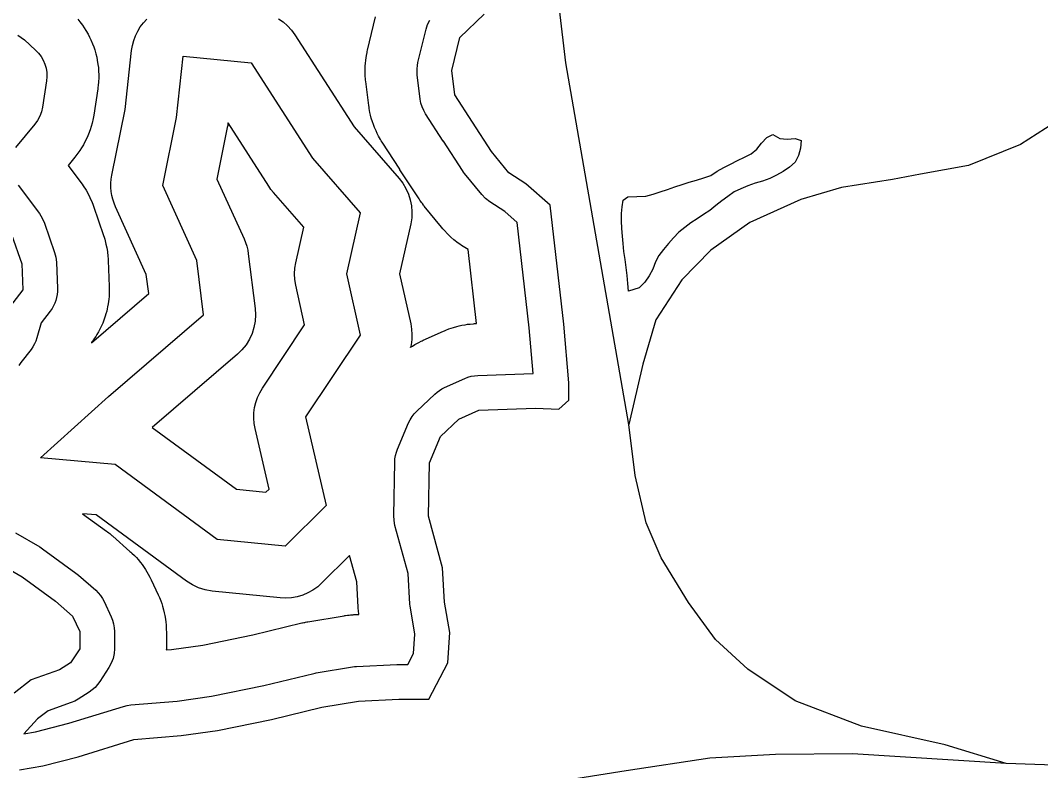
# Model space of a CAD drawing. Extents: x 1950930 to 2061844, y 904556 to 1017002.
# Drawn here: x 1975993 to 1978195, y 995059 to 996678 of the extents above; entities that cross this region are included whole.
import ezdxf

# ---------------------------------------------------------------- set-up
doc = ezdxf.new("R2010")
doc.units = 0
for name, color, linetype in [('Exist Hydrographic Buffer Line', 7, 'Continuous'), ('Exist Hydrographic Lake Shore', 7, 'Continuous'), ('Exist Hydrographic Misc Water Feature', 7, 'Continuous'), ('Exist Railroad Mainline', 7, 'Continuous')]:
    doc.layers.add(name, color=color, linetype=linetype)

msp = doc.modelspace()

# ---------------------------------------------------------------- linework, layer by layer
at = {"layer": 'Exist Hydrographic Buffer Line'}
for points in [[(1975982.4, 995572.1), (1976034.7, 995541.6), (1976037.9, 995539.6), (1976041, 995537.5), (1976112.9, 995485.1), (1976115.7, 995483), (1976118.4, 995480.7), (1976155.5, 995448), (1976161, 995442.6), (1976165.9, 995436.7), (1976170.2, 995430.3), (1976173.8, 995423.5), (1976189.1, 995390.8), (1976192.1, 995383.2), (1976194.3, 995375.3), (1976195.6, 995367.2), (1976196.1, 995359.1), (1976196.1, 995322), (1976195.3, 995311.3), (1976193, 995300.9), (1976189.3, 995290.9), (1976184.2, 995281.5), (1976164.6, 995250.9), (1976159.8, 995244.4), (1976154.4, 995238.3), (1976148.3, 995232.9), (1976141.8, 995228.2), (1976117.8, 995213), (1976110.5, 995208.9), (1976102.7, 995205.6), (1976052.8, 995187.7), (1976030.3, 995170.5), (1976000.5, 995138.1), (1976025.7, 995142.4), (1976097.4, 995160.9), (1976215.5, 995197.4), (1976223.3, 995199.4), (1976231.3, 995200.5), (1976331.7, 995209), (1976405.8, 995219.3), (1976518.8, 995242.6), (1976626.5, 995268.5), (1976629.1, 995269), (1976631.7, 995269.5), (1976710.2, 995282.6), (1976714.4, 995283.2), (1976718.7, 995283.5), (1976805.9, 995287.9), (1976807.8, 995288), (1976809.7, 995288), (1976829.2, 995288), (1976841.5, 995311.9), (1976844.3, 995353.2), (1976834.8, 995410), (1976834.3, 995413.9), (1976833.9, 995417.9), (1976830, 995484.2), (1976801.6, 995587.8), (1976799.5, 995598.4), (1976798.9, 995609.1), (1976801.1, 995724.6), (1976801.6, 995731.8), (1976802.7, 995738.8), (1976804.6, 995745.7), (1976807, 995752.4), (1976831, 995809.1), (1976834.4, 995816.1), (1976838.5, 995822.7), (1976843.2, 995828.8), (1976848.6, 995834.4), (1976887.8, 995871.5), (1976892.5, 995875.6), (1976897.6, 995879.3), (1976902.9, 995882.6), (1976908.5, 995885.4), (1976952.1, 995905), (1976958.8, 995907.7), (1976965.8, 995909.7), (1976973, 995911), (1976980.2, 995911.6), (1977099.8, 995915.8), (1977091.3, 996014.5), (1977065.3, 996241.9), (1977038.9, 996265.1), (1977006.4, 996286.1), (1976997, 996293.3), (1976988.9, 996301.9), (1976951.8, 996347.7), (1976949.5, 996350.6), (1976947.4, 996353.7), (1976906, 996417), (1976905.9, 996417.1), (1976905.8, 996417.3), (1976867.6, 996476.2), (1976863.5, 996483.5), (1976860.1, 996491.3), (1976857.7, 996499.3), (1976856.2, 996507.6), (1976849.6, 996560), (1976849.1, 996566.7), (1976849.2, 996573.5), (1976849.9, 996580.3), (1976851.2, 996586.9), (1976868.6, 996658.9), (1976871.8, 996669), (1976876.5, 996678.6)], [(1976117, 996680.2), (1976121.3, 996674.8), (1976126.9, 996667.5), (1976130.9, 996661.8), (1976134.5, 996656), (1976139.1, 996648), (1976142.4, 996641.9), (1976145.3, 996635.7), (1976148.9, 996627.2), (1976151.4, 996620.7), (1976153.5, 996614.2), (1976156, 996605.3), (1976157.7, 996598.6), (1976159, 996591.8), (1976160.4, 996582.7), (1976161.3, 996575.9), (1976161.7, 996569), (1976162, 996559.8), (1976162, 996552.9), (1976161.6, 996546), (1976160.8, 996536.8), (1976160.4, 996533.4), (1976159.9, 996530), (1976151.2, 996473.3), (1976150.6, 996469.5), (1976149.8, 996465.9), (1976147.6, 996456), (1976145.7, 996448.7), (1976143.3, 996441.6), (1976139.8, 996432.1), (1976137, 996425.1), (1976133.7, 996418.4), (1976128.9, 996409.4), (1976125.2, 996402.9), (1976121, 996396.7), (1976115.1, 996388.5), (1976112.8, 996385.4), (1976110.5, 996382.5), (1976096, 996365), (1976123.6, 996328.2), (1976126.2, 996324.6), (1976128.6, 996321), (1976134.8, 996311.2), (1976139.2, 996303.6), (1976143, 996295.8), (1976147.6, 996285.1), (1976149.3, 996281), (1976150.8, 996277), (1976172.6, 996213.7), (1976173.8, 996209.8), (1976175, 996205.9), (1976177.8, 996195.2), (1976179.6, 996187.2), (1976180.8, 996179.1), (1976182, 996168.2), (1976182.4, 996164.1), (1976182.6, 996160), (1976184.8, 996103.3), (1976184.9, 996100.9), (1976184.9, 996098.4), (1976184.9, 996092), (1976184.7, 996087.1), (1976184.4, 996082.3), (1976183.8, 996075.9), (1976183.3, 996071.1), (1976182.5, 996066.3), (1976181.4, 996059.9), (1976180.4, 996055.2), (1976179.3, 996050.5), (1976177.6, 996044.2), (1976176.2, 996039.6), (1976174.7, 996035), (1976172.4, 996028.9), (1976170.7, 996024.4), (1976168.7, 996020), (1976166, 996014.1), (1976163.9, 996009.8), (1976161.5, 996005.5), (1976158.3, 995999.9), (1976155.8, 995995.8), (1976153.1, 995991.8), (1976149.4, 995986.5), (1976148, 995984.5), (1976146.5, 995982.6), (1976146.4, 995982.3), (1976269.9, 996088.3), (1976264.8, 996129.2), (1976198.5, 996275.3), (1976195.2, 996283.4), (1976192.5, 996291.7), (1976190.5, 996300.2), (1976189.2, 996308.8), (1976188.5, 996317.5), (1976188.5, 996326.2), (1976189.2, 996334.9), (1976190.6, 996343.6), (1976219, 996485.7), (1976233.2, 996613.1), (1976234.9, 996623.9), (1976237.7, 996634.4), (1976241.5, 996644.7), (1976246.2, 996654.5), (1976251.9, 996663.8), (1976258.5, 996672.5), (1976265.9, 996680.5)], [(1976549.8, 996681.5), (1976560.2, 996674.4), (1976569.6, 996666.1), (1976578.1, 996656.8), (1976585.5, 996646.6), (1976713.2, 996447.9), (1976810.5, 996336.6), (1976818.5, 996326.2), (1976825.3, 996315), (1976830.7, 996303), (1976834.7, 996290.5), (1976837.2, 996277.7), (1976838.2, 996264.6), (1976837.6, 996251.5), (1976835.5, 996238.6), (1976811.5, 996130.6), (1976835.5, 996022.7), (1976837.4, 996011.6), (1976838.2, 996000.3), (1976837.8, 995989), (1976836.3, 995977.8), (1976834.9, 995972.1), (1976835.2, 995972.4), (1976839.2, 995974.9), (1976844.5, 995978.1), (1976848.6, 995980.5), (1976852.7, 995982.7), (1976858.3, 995985.5), (1976860.4, 995986.5), (1976862.5, 995987.5), (1976906.1, 996007.1), (1976908.6, 996008.2), (1976911.1, 996009.2), (1976917.9, 996011.9), (1976923, 996013.8), (1976928.1, 996015.4), (1976935.1, 996017.4), (1976940.4, 996018.7), (1976945.7, 996019.8), (1976952.8, 996021.1), (1976958.2, 996022), (1976963.6, 996022.6), (1976970.8, 996023.2), (1976973.5, 996023.4), (1976976.2, 996023.5), (1976977.5, 996023.5), (1976959.3, 996183.2), (1976945.5, 996192.1), (1976941.9, 996194.6), (1976938.3, 996197.2), (1976928.9, 996204.4), (1976922.1, 996210), (1976915.8, 996216.2), (1976907.6, 996224.8), (1976904.6, 996228), (1976901.8, 996231.4), (1976864.7, 996277.2), (1976863.9, 996278.3), (1976863, 996279.4), (1976860.7, 996282.4), (1976859, 996284.7), (1976857.4, 996287), (1976855.2, 996290.1), (1976854.4, 996291.2), (1976853.7, 996292.4), (1976812.3, 996355.6), (1976812.2, 996355.7), (1976812.2, 996355.8), (1976812.1, 996355.9), (1976812, 996356), (1976811.9, 996356.1), (1976811.8, 996356.3), (1976811.8, 996356.3), (1976811.8, 996356.4), (1976773.6, 996415.3), (1976772, 996418), (1976770.4, 996420.7), (1976766.2, 996428), (1976763.2, 996433.6), (1976760.6, 996439.3), (1976757.2, 996447), (1976754.9, 996452.9), (1976752.9, 996458.9), (1976750.5, 996467), (1976748.8, 996473.1), (1976747.5, 996479.2), (1976746, 996487.5), (1976745.5, 996490.6), (1976745, 996493.8), (1976738.5, 996546.1), (1976738.2, 996548.6), (1976738, 996551.1), (1976737.4, 996557.9), (1976737.2, 996563), (1976737.1, 996568), (1976737.2, 996574.8), (1976737.4, 996579.9), (1976737.8, 996584.9), (1976738.4, 996591.7), (1976739.1, 996596.7), (1976739.9, 996601.7), (1976741.2, 996608.4), (1976741.7, 996610.8), (1976742.3, 996613.3), (1976759.7, 996685.3)], [(1975987.6, 996645.7), (1975994.9, 996641.1), (1976001.6, 996635.7), (1976025.6, 996613.8), (1976032, 996607.2), (1976037.6, 996599.9), (1976042.2, 996591.9), (1976045.8, 996583.4), (1976048.3, 996574.5), (1976049.8, 996565.4), (1976050.1, 996556.2), (1976049.2, 996547), (1976040.5, 996490.3), (1976038.3, 996480.4), (1976034.8, 996471), (1976030.1, 996462.1), (1976024.2, 996453.9), (1975982.3, 996403.3)], [(1975988.2, 996322.1), (1976034, 996261), (1976040.3, 996251.2), (1976044.9, 996240.5), (1976066.7, 996177.2), (1976069.5, 996166.6), (1976070.7, 996155.7), (1976072.9, 996099), (1976072.9, 996092.5), (1976072.3, 996086.1), (1976071.1, 996079.7), (1976069.5, 996073.4), (1976067.2, 996067.3), (1976064.5, 996061.5), (1976061.3, 996055.9), (1976057.6, 996050.6), (1976037.9, 996024.8), (1976028.7, 995992.6), (1976026.4, 995985.9), (1976023.5, 995979.5), (1976020.1, 995973.3), (1976016, 995967.5), (1975994.2, 995939.2), (1975989.3, 995933.4)]]:
    msp.add_lwpolyline(points, dxfattribs=at)
for points in [[(1976183, 995866.2), (1976388.5, 996042.5), (1976373.8, 996160), (1976300.4, 996321.6), (1976329.8, 996468.5), (1976344.5, 996600.7), (1976491.3, 996586), (1976623.4, 996380.4), (1976726.2, 996262.8), (1976696.8, 996130.6), (1976726.2, 995998.4), (1976608.7, 995822.1), (1976652.8, 995631.1), (1976564.7, 995543), (1976417.9, 995557.7), (1976197.7, 995719.3), (1976036.2, 995734)], [(1976523, 995659.7), (1976529.7, 995666.4), (1976499.6, 995796.9), (1976497.6, 995808.2), (1976496.8, 995819.5), (1976497.1, 995830.9), (1976498.6, 995842.2), (1976501.2, 995853.3), (1976504.9, 995864.1), (1976509.7, 995874.4), (1976515.5, 995884.2), (1976606.5, 996020.7), (1976587.5, 996106.3), (1976585.5, 996118.4), (1976584.8, 996130.6), (1976585.5, 996142.8), (1976587.5, 996154.9), (1976604.6, 996231.8), (1976539.1, 996306.6), (1976533.9, 996313.1), (1976529.2, 996319.8), (1976441.2, 996456.8), (1976441.1, 996456.1), (1976440.5, 996451.3), (1976439.6, 996446.6), (1976417.3, 996335.1), (1976475.8, 996206.3), (1976479, 996198.5), (1976481.6, 996190.4), (1976483.6, 996182.2), (1976485, 996173.9), (1976499.7, 996056.4), (1976500.5, 996042.6), (1976499.7, 996028.8), (1976497.2, 996015.3), (1976493, 996002.1), (1976487.2, 995989.6), (1976480, 995977.8), (1976471.3, 995967.1), (1976461.4, 995957.5), (1976277.5, 995799.6), (1976459.5, 995666.1)], [(1976308, 995319.4), (1976319.3, 995320.4), (1976386.8, 995329.8), (1976494.4, 995351.9), (1976600.4, 995377.4), (1976601.3, 995377.6), (1976602.3, 995377.8), (1976604.9, 995378.4), (1976606.8, 995378.8), (1976608.7, 995379.2), (1976611.3, 995379.7), (1976612.3, 995379.8), (1976613.3, 995380), (1976691.7, 995393.1), (1976693.3, 995393.3), (1976694.9, 995393.6), (1976699.2, 995394.1), (1976702.4, 995394.5), (1976705.6, 995394.8), (1976709.9, 995395.2), (1976711.5, 995395.3), (1976713.1, 995395.4), (1976723.7, 995395.9), (1976723.3, 995398.5), (1976723, 995401.4), (1976722.7, 995404.4), (1976722.3, 995408.4), (1976722.2, 995409.9), (1976722.1, 995411.3), (1976718.9, 995465.9), (1976703.2, 995523.1), (1976643.9, 995463.8), (1976634.7, 995455.5), (1976624.6, 995448.4), (1976613.8, 995442.3), (1976602.4, 995437.5), (1976590.5, 995434), (1976578.3, 995431.8), (1976565.9, 995431), (1976553.5, 995431.5), (1976406.7, 995446.2), (1976392, 995448.7), (1976377.8, 995453.1), (1976364.2, 995459.4), (1976351.6, 995467.4), (1976156.5, 995610.6), (1976127.3, 995613.2), (1976178.8, 995575.7), (1976179.9, 995574.9), (1976180.9, 995574.1), (1976183.7, 995572), (1976185.8, 995570.3), (1976187.9, 995568.7), (1976190.6, 995566.4), (1976191.6, 995565.5), (1976192.6, 995564.7), (1976229.6, 995532), (1976231.7, 995530), (1976233.8, 995528), (1976239.3, 995522.7), (1976243.3, 995518.5), (1976247.1, 995514.2), (1976252, 995508.3), (1976255.6, 995503.8), (1976258.9, 995499.1), (1976263.2, 995492.7), (1976266.3, 995487.8), (1976269.1, 995482.8), (1976272.7, 995476), (1976274.1, 995473.4), (1976275.3, 995470.8), (1976290.6, 995438.1), (1976291.8, 995435.3), (1976293, 995432.5), (1976296, 995424.9), (1976298.2, 995419.2), (1976300, 995413.4), (1976302.2, 995405.5), (1976303.6, 995399.6), (1976304.8, 995393.6), (1976306.1, 995385.5), (1976307, 995379.4), (1976307.5, 995373.4), (1976307.9, 995365.2), (1976308, 995362.1), (1976308.1, 995359.1), (1976308.1, 995322)]]:
    msp.add_lwpolyline(points, close=True, dxfattribs=at)
at = {"layer": 'Exist Hydrographic Lake Shore'}
for points in [[(1977176.8, 995895.5), (1977165.9, 996022), (1977136.5, 996279.3), (1977084.2, 996325.1), (1977047.2, 996349), (1977010.1, 996394.8), (1976968.7, 996458.1), (1976930.6, 996516.9), (1976924, 996569.3), (1976941.5, 996641.2), (1976993.8, 996691.4)], [(1975974, 996216), (1975995.8, 996152.8), (1975998, 996096.1), (1975969.6, 996059)], [(1975991.4, 995060.3), (1976041.5, 995069.1), (1976117.8, 995088.7), (1976237.7, 995125.8), (1976340.1, 995134.5), (1976418.5, 995145.4), (1976535.1, 995169.4), (1976644, 995195.5), (1976722.5, 995208.6), (1976809.7, 995213), (1976875, 995213), (1976915.3, 995291.5), (1976919.7, 995356.9), (1976908.8, 995422.3), (1976904.4, 995496.5), (1976873.9, 995607.7), (1976876.1, 995723.2), (1976900.1, 995779.9), (1976939.3, 995817), (1976982.9, 995836.6), (1977104.9, 995841), (1977155, 995838.8), (1977176.8, 995858.4), (1977176.8, 995895.5)], [(1975944.6, 995507.4), (1975996.9, 995476.8), (1976068.8, 995424.5), (1976105.8, 995391.8), (1976121.1, 995359.1), (1976121.1, 995322), (1976101.5, 995291.5), (1976077.5, 995276.2), (1976016.5, 995254.4), (1975979.4, 995226.1)]]:
    msp.add_lwpolyline(points, dxfattribs=at)
at = {"layer": 'Exist Hydrographic Misc Water Feature'}
msp.add_lwpolyline([(1977305.6, 996093.2), (1977304.3, 996109.7), (1977302.5, 996127), (1977300.4, 996144.3), (1977298.4, 996161.5), (1977295.9, 996178.8), (1977294.1, 996196), (1977292.4, 996212.5), (1977291.2, 996228.9), (1977290.4, 996245.3), (1977290.4, 996260.9), (1977291.6, 996275.7), (1977293.9, 996289.6), (1977304.3, 996296.8), (1977323.4, 996298), (1977342.9, 996298.5), (1977358.7, 996303.1), (1977374.2, 996307.6), (1977389.8, 996313), (1977405.4, 996318.4), (1977421.2, 996323.9), (1977436.8, 996328.5), (1977452.6, 996333.1), (1977468.2, 996337.7), (1977483.3, 996343.2), (1977497.3, 996352.7), (1977511.2, 996360.6), (1977526, 996367.7), (1977540.7, 996375.5), (1977555.9, 996382.6), (1977570.3, 996389.7), (1977582.6, 996400.2), (1977593, 996413.1), (1977604.5, 996425.1), (1977617, 996431.4), (1977632.2, 996422.9), (1977648.4, 996421.8), (1977665.2, 996423), (1977678.5, 996418.7), (1977677.1, 996402.3), (1977672.4, 996385.9), (1977665.4, 996372.2), (1977653.5, 996360.9), (1977639.8, 996351.4), (1977625.4, 996343.5), (1977610.5, 996336.4), (1977594.9, 996331), (1977579.1, 996326.3), (1977563.3, 996320.9), (1977548.1, 996314.6), (1977533.8, 996307.6), (1977520.2, 996298), (1977507.1, 996288.5), (1977494.2, 996278), (1977481.1, 996267.7), (1977467.5, 996259), (1977453.8, 996249.3), (1977440.3, 996240.6), (1977426.9, 996231.1), (1977414.2, 996220.6), (1977403, 996208.5), (1977392.3, 996196.4), (1977381.4, 996183.6), (1977371.4, 996170.7), (1977363.6, 996156.9), (1977358, 996140.6), (1977350.3, 996126.8), (1977340.6, 996113.1), (1977328.9, 996101), (1977305.6, 996093.2)], dxfattribs=at)
at = {"layer": 'Exist Railroad Mainline'}
for points in [[(1977306.4, 995805.9), (1977170.1, 996586.2), (1977144.6, 996806.2), (1977148.8, 996960.2), (1977177.2, 997132.1), (1977231.6, 997276), (1977307.9, 997405.7), (1977392, 997507.6), (1977458.2, 997563.4), (1977530, 997608.5), (1977630.3, 997641.1), (1977738.2, 997654.8), (1977872.3, 997650.5), (1977988.2, 997630.3), (1978088.2, 997602), (1978176, 997553.7), (1978247.9, 997487.6)], [(1978241.8, 996467.8), (1978151.5, 996410), (1978039.6, 996364.3), (1977936.1, 996345.7), (1977875.5, 996334.7), (1977765.5, 996317), (1977677.3, 996291), (1977567.3, 996241.3), (1977483.2, 996181.6), (1977421, 996117.7), (1977364.9, 996031.8), (1977336.7, 995935.9), (1977306.4, 995805.9)], [(1978120.7, 995074.4), (1977988.9, 995114.6), (1977808.8, 995155.1), (1977665.1, 995209.3), (1977563.3, 995277.6), (1977493.4, 995341.7), (1977435.4, 995421.7), (1977375.8, 995517.8), (1977344, 995593.9), (1977320.1, 995696), (1977306.4, 995805.9)], [(1978120.7, 995074.4), (1977788.8, 995095.1), (1977622.9, 995093.5), (1977480.9, 995085.7), (1977300.9, 995058.2), (1977150.7, 995034.5), (1977022.7, 995006.7)], [(1978306.7, 995067.4), (1978120.7, 995074.4)]]:
    msp.add_lwpolyline(points, dxfattribs=at)

doc.saveas('drawing.dxf')
